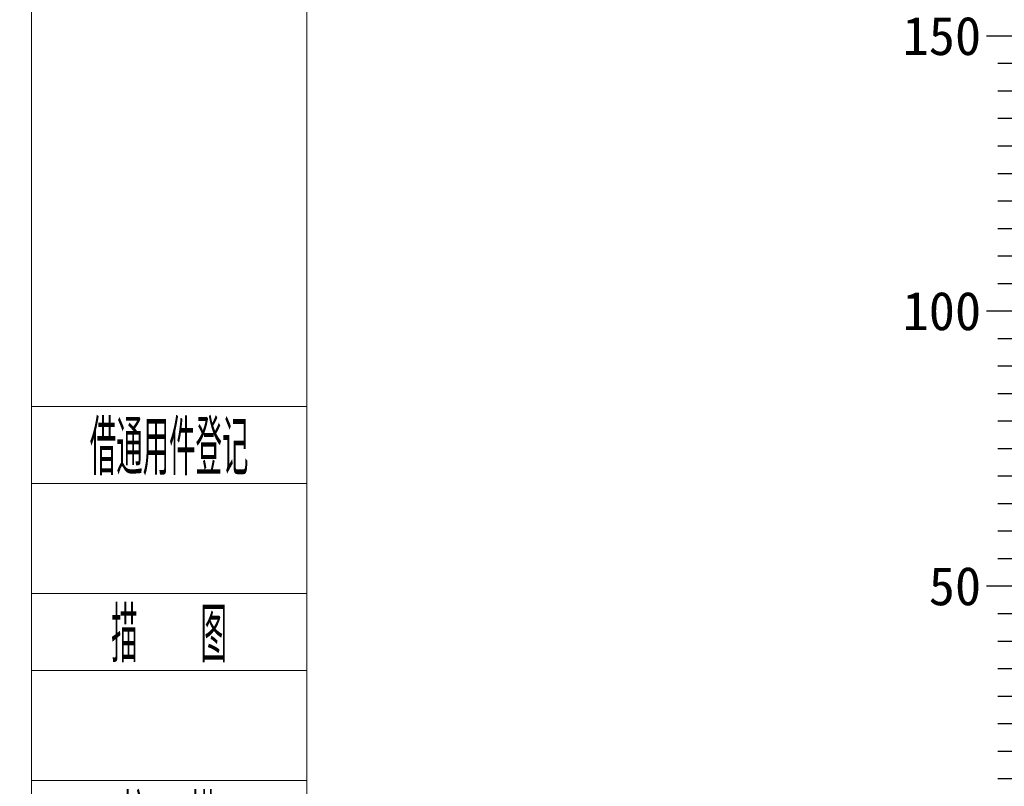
# Model space of a CAD drawing. Header units: millimetres. Extents: x 51337 to 61814, y -21781 to -12277.
# Tile 358 of 378: x 61218 to 61397, y -21636 to -21497. Entities that reach past the tile are written whole.
import ezdxf
from ezdxf.enums import TextEntityAlignment as Align

# ---------------------------------------------------------------- set-up
doc = ezdxf.new("R2010")
doc.units = ezdxf.units.MM
doc.header["$LTSCALE"] = 0.3175
for name, color, linetype, lineweight in [('1轮廓实线层', 7, 'Continuous', 18), ('2细线层', 4, 'Continuous', 13), ('6文字层', 3, 'Continuous', 13), ('图框层', 7, 'Continuous', 18)]:
    doc.layers.add(name, color=color, linetype=linetype, lineweight=lineweight)
doc.styles.add('PC_TEXTSTYLE', font='ISOCP.SHX', dxfattribs={"width": 0.707, "bigfont": 'GBCBIG.SHX'})

# ---------------------------------------------------------------- blocks, each defined once
blk = doc.blocks.new('ZwmFrameMain_2_A4^_^无分区图框^_^portrait')
at = {"layer": '2细线层'}
blk.add_line((185, 292), (185, -5), dxfattribs=at)
blk = doc.blocks.new('ZwmFrameMain_3_A4^_^无分区图框^_^landscape')
at = {"layer": '1轮廓实线层'}
blk.add_line((0, 0), (0, 200), dxfattribs=at)
at = {"layer": '2细线层'}
blk.add_line((-25, -5), (-25, 205), dxfattribs=at)
blk = doc.blocks.new('ZwmFrameMain_3_附加栏')
at = {"layer": '2细线层'}
for p, q in [((-25, 102), (0, 102)), ((-25, 95), (0, 95)), ((-25, 85), (0, 85)), ((-25, 78), (0, 78)), ((-25, 68), (0, 68)), ((-25, 61), (0, 61)), ((-25, 51), (0, 51)), ((-25, 44), (0, 44)), ((-25, 34), (0, 34)), ((-25, 27), (0, 27)), ((-25, 17), (0, 17)), ((-25, 10), (0, 10)), ((-25, 0), (0, 0))]:
    blk.add_line(p, q, dxfattribs=at)
at = {"layer": '6文字层', "color": 3, "style": 'PC_TEXTSTYLE'}
for s, width, p in [('借通用件登记', 0.667, (-12.5, 98.5)), ('描   图', 0.6667, (-12.5, 81.5)), ('校  描', 0.667, (-12.5, 64.5)), ('旧底图总号', 0.667, (-12.5, 47.5)), ('签  字', 0.667, (-12.5, 30.5)), ('日  期', 0.667, (-12.494, 13.6))]:
    blk.add_text(s, height=5, dxfattribs=dict(at, width=width)).set_placement(p, align=Align.MIDDLE)
at = {"layer": '6文字层', "style": 'PC_TEXTSTYLE'}
for tag, width, p, p2 in [('借通用件登记', 0.671328, (-23.445, 86.356), (-1.254, 86.356)), ('描图', 2.120922, (-23.445, 69.36), (-1.254, 69.36)), ('校图', 2.149976, (-23.749, 52.06), (-1.254, 52.06)), ('旧底图总号', 0.761452, (-22.837, 35.67), (-1.862, 35.67)), ('签字', 2.026939, (-23.141, 18.37), (-1.558, 18.37)), ('日期', 1.89999, (-22.837, 1.374), (-2.166, 1.374))]:
    blk.add_attdef(tag, text='', height=5, dxfattribs=dict(at, width=width)).set_placement(p, p2, align=Align.FIT)
blk = doc.blocks.new('标尺')
for p, q in [((42311.54, -35927.68), (42316.54, -35927.68)), ((42313.54, -35932.68), (42316.54, -35932.68)), ((42313.54, -35937.68), (42316.54, -35937.68)), ((42313.54, -35942.68), (42316.54, -35942.68)), ((42313.54, -35947.68), (42316.54, -35947.68)), ((42313.54, -35952.68), (42316.54, -35952.68)), ((42313.54, -35957.68), (42316.54, -35957.68)), ((42313.54, -35962.68), (42316.54, -35962.68)), ((42313.54, -35967.68), (42316.54, -35967.68)), ((42313.54, -35972.68), (42316.54, -35972.68)), ((42311.54, -35977.68), (42316.54, -35977.68)), ((42313.54, -35982.68), (42316.54, -35982.68)), ((42313.54, -35987.68), (42316.54, -35987.68)), ((42313.54, -35992.68), (42316.54, -35992.68)), ((42313.54, -35997.68), (42316.54, -35997.68)), ((42313.54, -36002.68), (42316.54, -36002.68)), ((42313.54, -36007.68), (42316.54, -36007.68)), ((42313.54, -36012.68), (42316.54, -36012.68)), ((42313.54, -36017.68), (42316.54, -36017.68)), ((42313.54, -36022.68), (42316.54, -36022.68)), ((42311.54, -36027.68), (42316.54, -36027.68)), ((42313.54, -36032.68), (42316.54, -36032.68)), ((42313.54, -36037.68), (42316.54, -36037.68)), ((42313.54, -36042.68), (42316.54, -36042.68)), ((42313.54, -36047.68), (42316.54, -36047.68)), ((42313.54, -36052.68), (42316.54, -36052.68)), ((42313.54, -36057.68), (42316.54, -36057.68)), ((42313.54, -36062.68), (42316.54, -36062.68))]:
    blk.add_line(p, q)
at = {"layer": '6文字层'}
for s, p in [('150', (42310.54, -35927.68)), ('100', (42310.54, -35977.68)), ('50', (42310.54, -36027.68))]:
    blk.add_text(s, height=7, dxfattribs=at).set_placement(p, align=Align.MIDDLE_RIGHT)

msp = doc.modelspace()

# ---------------------------------------------------------------- block references
msp.add_blockref('标尺', (19081.97896, 14427.60495))
at = {"layer": '图框层'}
for name, p, xscale, yscale, zscale in [('ZwmFrameMain_2_A4^_^无分区图框^_^portrait', (60294.97696, -21756.45419), 5, 5, 5), ('ZwmFrameMain_3_A4^_^无分区图框^_^landscape', (61269.97696, -21771.45419), 2, 2, 2), ('ZwmFrameMain_3_附加栏', (61269.97696, -21771.45419), 2, 2, 2)]:
    msp.add_blockref(name, p, dxfattribs=dict(at, xscale=xscale, yscale=yscale, zscale=zscale))

doc.saveas('drawing.dxf')
